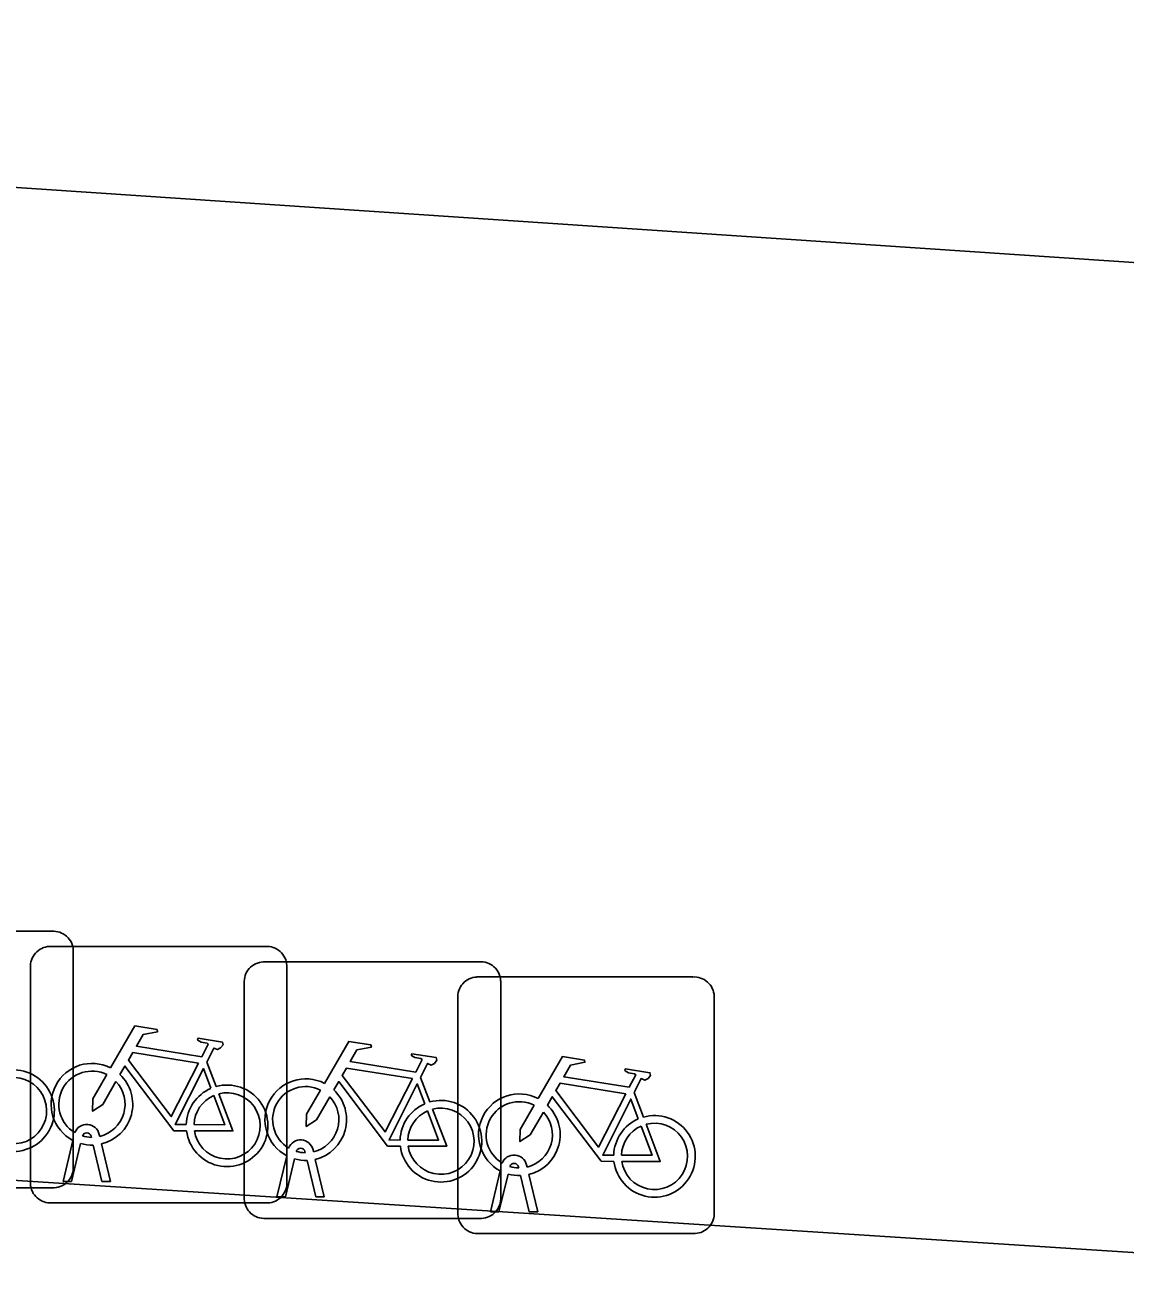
# Model space of a CAD drawing. Extents: x 161848 to 162726, y 385382 to 386521.
# Drawn here: x 162049.368 to 162053.654, y 385628.678 to 385633.517 of the extents above; entities that cross this region are included whole.
import ezdxf

# ---------------------------------------------------------------- set-up
doc = ezdxf.new("R2010")
doc.units = 0
for name, color, linetype in [('IMGEO_Fietsenrek', 7, 'Continuous'), ('IMGEO_Pand', 7, 'Continuous'), ('IMGEO_Rijbaan_lokaal_open', 7, 'Continuous'), ('IMGEO_Voetpad_open', 7, 'Continuous')]:
    doc.layers.add(name, color=color, linetype=linetype)

msp = doc.modelspace()

# ---------------------------------------------------------------- linework, layer by layer
at = {"layer": 'IMGEO_Fietsenrek'}
for p, q in [((162048.6319, 385629.9865), (162049.4728, 385629.9865)), ((162049.4728, 385629.9865), (162048.6319, 385629.9865)), ((162049.4639, 385629.9275), (162050.3048, 385629.9275)), ((162050.3048, 385629.9275), (162049.4639, 385629.9275)), ((162049.5565, 385629.9121), (162049.5565, 385629.0712)), ((162049.5565, 385629.0712), (162049.5565, 385629.9121)), ((162049.3895, 385629.0029), (162049.3895, 385629.8438)), ((162049.3895, 385629.8438), (162049.3895, 385629.0029)), ((162050.2969, 385629.8675), (162051.1378, 385629.8675)), ((162051.1378, 385629.8675), (162050.2969, 385629.8675)), ((162050.3885, 385629.8531), (162050.3885, 385629.0122)), ((162050.3885, 385629.0122), (162050.3885, 385629.8531)), ((162051.1289, 385629.8085), (162051.9698, 385629.8085)), ((162051.9698, 385629.8085), (162051.1289, 385629.8085)), ((162051.2215, 385629.7931), (162051.2215, 385628.9522)), ((162051.2215, 385628.9522), (162051.2215, 385629.7931)), ((162050.2225, 385628.9429), (162050.2225, 385629.7838)), ((162050.2225, 385629.7838), (162050.2225, 385628.9429)), ((162051.0545, 385628.8839), (162051.0545, 385629.7248)), ((162051.0545, 385629.7248), (162051.0545, 385628.8839)), ((162052.0535, 385629.7341), (162052.0535, 385628.8932)), ((162052.0535, 385628.8932), (162052.0535, 385629.7341)), ((162050.0762, 385629.4772), (162050.1125, 385629.382)), ((162050.9092, 385629.4172), (162050.9455, 385629.322)), ((162051.7412, 385629.3582), (162051.7775, 385629.263)), ((162049.5165, 385629.0123), (162049.5548, 385629.1723)), ((162049.5852, 385629.1601), (162049.5499, 385629.0123)), ((162049.6269, 385629.1839), (162049.6259, 385629.1882)), ((162049.6576, 385629.1954), (162049.6594, 385629.1875)), ((162049.668, 385629.0123), (162049.6341, 385629.154)), ((162049.6664, 385629.1583), (162049.7014, 385629.0123)), ((162050.3495, 385628.9523), (162050.3878, 385629.1123)), ((162050.4599, 385629.1239), (162050.4589, 385629.1282)), ((162050.4906, 385629.1354), (162050.4924, 385629.1275)), ((162050.4182, 385629.1001), (162050.3829, 385628.9523)), ((162050.501, 385628.9523), (162050.4671, 385629.094)), ((162050.4994, 385629.0983), (162050.5344, 385628.9523)), ((162051.2919, 385629.0649), (162051.2909, 385629.0692)), ((162051.3226, 385629.0764), (162051.3244, 385629.0685)), ((162051.1815, 385628.8933), (162051.2198, 385629.0533)), ((162051.2502, 385629.0411), (162051.2149, 385628.8933)), ((162051.333, 385628.8933), (162051.2991, 385629.035)), ((162051.3314, 385629.0393), (162051.3664, 385628.8933)), ((162049.4821, 385628.9875), (162048.6412, 385628.9875)), ((162048.6412, 385628.9875), (162049.4821, 385628.9875)), ((162049.5499, 385629.0123), (162049.5165, 385629.0123)), ((162049.7014, 385629.0123), (162049.668, 385629.0123)), ((162050.3141, 385628.9285), (162049.4732, 385628.9285)), ((162049.4732, 385628.9285), (162050.3141, 385628.9285)), ((162050.3829, 385628.9523), (162050.3495, 385628.9523)), ((162050.5344, 385628.9523), (162050.501, 385628.9523)), ((162051.2149, 385628.8933), (162051.1815, 385628.8933)), ((162051.3664, 385628.8933), (162051.333, 385628.8933)), ((162051.1471, 385628.8685), (162050.3062, 385628.8685)), ((162050.3062, 385628.8685), (162051.1471, 385628.8685)), ((162051.9791, 385628.8095), (162051.1382, 385628.8095)), ((162051.1382, 385628.8095), (162051.9791, 385628.8095))]:
    msp.add_line(p, q, dxfattribs=at)
for points in [[(162049.7021, 385629.4542), (162049.7968, 385629.6177), (162049.883, 385629.6039), (162049.8847, 385629.5952), (162049.8286, 385629.5843), (162049.8024, 385629.539), (162050.0576, 385629.4982)], [(162050.0576, 385629.4982), (162050.0826, 385629.547), (162050.0775, 385629.551), (162050.0543, 385629.5547), (162050.0416, 385629.5622), (162050.0406, 385629.5653), (162050.0428, 385629.5699), (162050.1376, 385629.5548), (162050.1399, 385629.5445), (162050.1305, 385629.5321), (162050.1181, 385629.5257), (162050.1036, 385629.5319), (162050.0762, 385629.4772)], [(162050.5351, 385629.3942), (162050.6298, 385629.5577), (162050.716, 385629.5439), (162050.7177, 385629.5352), (162050.6616, 385629.5243), (162050.6354, 385629.479), (162050.8906, 385629.4382)], [(162050.0447, 385629.473), (162049.7879, 385629.514), (162049.7712, 385629.4852), (162049.9382, 385629.2649), (162050.0447, 385629.473)], [(162050.8906, 385629.4382), (162050.9156, 385629.487), (162050.9105, 385629.491), (162050.8873, 385629.4947), (162050.8746, 385629.5022), (162050.8736, 385629.5053), (162050.8758, 385629.5099), (162050.9706, 385629.4948), (162050.9729, 385629.4845), (162050.9635, 385629.4721), (162050.9511, 385629.4657), (162050.9366, 385629.4719), (162050.9092, 385629.4172)], [(162051.3671, 385629.3352), (162051.4618, 385629.4987), (162051.548, 385629.4849), (162051.5497, 385629.4762), (162051.4936, 385629.4653), (162051.4674, 385629.42), (162051.7226, 385629.3792)], [(162049.9978, 385629.2095), (162049.9481, 385629.2096), (162049.7574, 385629.4613), (162049.7384, 385629.4285)], [(162050.0927, 385629.375), (162050.0634, 385629.4518), (162049.954, 385629.2337), (162049.9967, 385629.2336)], [(162050.8777, 385629.413), (162050.6209, 385629.454), (162050.6042, 385629.4252), (162050.7712, 385629.2049), (162050.8777, 385629.413)], [(162051.7226, 385629.3792), (162051.7476, 385629.428), (162051.7425, 385629.432), (162051.7193, 385629.4357), (162051.7066, 385629.4432), (162051.7056, 385629.4463), (162051.7078, 385629.4509), (162051.8026, 385629.4358), (162051.8049, 385629.4255), (162051.7955, 385629.4131), (162051.7831, 385629.4067), (162051.7686, 385629.4129), (162051.7412, 385629.3582)], [(162049.7228, 385629.4017), (162049.6712, 385629.3125), (162049.6313, 385629.2865), (162049.6325, 385629.334), (162049.687, 385629.4282)], [(162050.8308, 385629.1495), (162050.7811, 385629.1496), (162050.5904, 385629.4013), (162050.5714, 385629.3685)], [(162050.1232, 385629.3538), (162050.1782, 385629.2092), (162050.0281, 385629.2095)], [(162050.5558, 385629.3417), (162050.5042, 385629.2525), (162050.4643, 385629.2265), (162050.4655, 385629.274), (162050.52, 385629.3682)], [(162050.9257, 385629.315), (162050.8964, 385629.3918), (162050.787, 385629.1737), (162050.8297, 385629.1736)], [(162051.7097, 385629.354), (162051.4529, 385629.395), (162051.4362, 385629.3662), (162051.6032, 385629.1459), (162051.7097, 385629.354)], [(162050.0267, 385629.2335), (162050.1466, 385629.2333), (162050.1034, 385629.3469)], [(162051.3878, 385629.2827), (162051.3362, 385629.1935), (162051.2963, 385629.1675), (162051.2975, 385629.215), (162051.352, 385629.3092)], [(162051.6628, 385629.0905), (162051.6131, 385629.0906), (162051.4224, 385629.3423), (162051.4034, 385629.3095)], [(162051.7577, 385629.256), (162051.7284, 385629.3328), (162051.619, 385629.1147), (162051.6617, 385629.1146)], [(162050.8597, 385629.1735), (162050.9796, 385629.1733), (162050.9364, 385629.2869)], [(162050.9562, 385629.2938), (162051.0112, 385629.1492), (162050.8611, 385629.1495)], [(162051.6917, 385629.1145), (162051.8116, 385629.1143), (162051.7684, 385629.2279)], [(162051.7882, 385629.2348), (162051.8432, 385629.0902), (162051.6931, 385629.0905)]]:
    msp.add_lwpolyline(points, dxfattribs=at)
for centre, radius, start, end in [((162049.4786, 385629.9088), 0.0779, 2.4484, 94.2845), ((162049.4786, 385629.9088), 0.0779, 2.4484, 94.2845), ((162049.4672, 385629.8496), 0.0779, 92.4484, 184.2845), ((162049.4672, 385629.8496), 0.0779, 92.4484, 184.2845), ((162050.3106, 385629.8498), 0.0779, 2.4484, 94.2845), ((162050.3106, 385629.8498), 0.0779, 2.4484, 94.2845), ((162050.3002, 385629.7896), 0.0779, 92.4484, 184.2845), ((162050.3002, 385629.7896), 0.0779, 92.4484, 184.2845), ((162051.1436, 385629.7898), 0.0779, 2.4484, 94.2845), ((162051.1436, 385629.7898), 0.0779, 2.4484, 94.2845), ((162051.1322, 385629.7306), 0.0779, 92.4484, 184.2845), ((162051.1322, 385629.7306), 0.0779, 92.4484, 184.2845), ((162051.9756, 385629.7308), 0.0779, 2.4484, 94.2845), ((162051.9756, 385629.7308), 0.0779, 2.4484, 94.2845), ((162049.6291, 385629.3129), 0.159, 62.6766, 242.1369), ((162049.3237, 385629.2879), 0.159, 187.0065, 105.7708), ((162049.3237, 385629.2879), 0.129, 188.6715, 104.5883), ((162049.6291, 385629.3129), 0.129, 63.3192, 238.903), ((162049.6291, 385629.3129), 0.129, 283.6043, 43.4302), ((162049.6291, 385629.3129), 0.159, 283.5766, 46.6042), ((162050.4621, 385629.2529), 0.159, 62.6766, 242.1369), ((162050.1557, 385629.2289), 0.159, 113.3408, 178.3217), ((162050.1557, 385629.2289), 0.159, 187.0065, 105.7708), ((162050.1557, 385629.2289), 0.129, 188.6715, 104.5883), ((162050.4621, 385629.2529), 0.129, 63.3192, 238.903), ((162050.4621, 385629.2529), 0.159, 283.5766, 46.6042), ((162051.2941, 385629.1939), 0.159, 62.6766, 242.1369), ((162050.1557, 385629.2289), 0.129, 113.923, 177.9556), ((162050.4621, 385629.2529), 0.129, 283.6043, 43.4302), ((162050.9887, 385629.1689), 0.159, 113.3408, 178.3217), ((162050.9887, 385629.1689), 0.159, 187.0065, 105.7708), ((162051.2941, 385629.1939), 0.129, 63.3192, 238.903), ((162051.2941, 385629.1939), 0.159, 283.5766, 46.6042), ((162050.9887, 385629.1689), 0.129, 113.923, 177.9556), ((162050.9887, 385629.1689), 0.129, 188.6715, 104.5883), ((162051.2941, 385629.1939), 0.129, 283.6043, 43.4302), ((162051.8207, 385629.1099), 0.159, 113.3408, 178.3217), ((162051.8207, 385629.1099), 0.159, 187.0065, 105.7708), ((162049.6089, 385629.1843), 0.0499, 12.8025, 158.6934), ((162051.8207, 385629.1099), 0.129, 113.923, 177.9556), ((162051.8207, 385629.1099), 0.129, 188.6715, 104.5883), ((162049.6291, 385629.3129), 0.159, 253.9967, 271.7867), ((162049.6089, 385629.1843), 0.0174, 12.8025, 163.4502), ((162049.6291, 385629.3129), 0.129, 253.415, 269.0204), ((162050.4419, 385629.1243), 0.0499, 12.8025, 158.6934), ((162050.4419, 385629.1243), 0.0174, 12.8025, 163.4502), ((162050.4621, 385629.2529), 0.129, 253.415, 269.0204), ((162051.2739, 385629.0653), 0.0499, 12.8025, 158.6934), ((162049.4788, 385629.0654), 0.0779, 272.4484, 4.2845), ((162049.4788, 385629.0654), 0.0779, 272.4484, 4.2845), ((162050.4621, 385629.2529), 0.159, 253.9967, 271.7867), ((162051.2739, 385629.0653), 0.0174, 12.8025, 163.4502), ((162051.2941, 385629.1939), 0.129, 253.415, 269.0204), ((162051.2941, 385629.1939), 0.159, 253.9967, 271.7867), ((162049.4674, 385629.0062), 0.0779, 182.4484, 274.2845), ((162049.4674, 385629.0062), 0.0779, 182.4484, 274.2845), ((162050.3108, 385629.0064), 0.0779, 272.4484, 4.2845), ((162050.3108, 385629.0064), 0.0779, 272.4484, 4.2845), ((162050.3004, 385628.9462), 0.0779, 182.4484, 274.2845), ((162050.3004, 385628.9462), 0.0779, 182.4484, 274.2845), ((162051.1438, 385628.9464), 0.0779, 272.4484, 4.2845), ((162051.1438, 385628.9464), 0.0779, 272.4484, 4.2845), ((162051.1324, 385628.8872), 0.0779, 182.4484, 274.2845), ((162051.1324, 385628.8872), 0.0779, 182.4484, 274.2845), ((162051.9758, 385628.8874), 0.0779, 272.4484, 4.2845), ((162051.9758, 385628.8874), 0.0779, 272.4484, 4.2845)]:
    msp.add_arc(centre, radius, start, end, dxfattribs=at)
at = {"layer": 'IMGEO_Pand'}
msp.add_lwpolyline([(162110.547, 385653.275), (162111.889, 385672.456), (162110.912, 385672.522), (162058.2, 385676.103), (162034.17, 385677.885), (162032.303, 385678.023), (162032.106, 385678.037), (162032.089, 385677.79), (162029.285, 385635.956), (162044.659, 385634.952), (162044.546, 385633.206), (162101.964, 385629.344), (162102.206, 385629.327), (162102.206, 385629.243), (162108.833, 385628.78), (162109.714, 385640.396)], close=True, dxfattribs=at)
at = {"layer": 'IMGEO_Rijbaan_lokaal_open'}
msp.add_lwpolyline([(162101.971, 385625.611), (162028.926, 385630.337), (162028.532, 385624.17), (162034.529, 385623.787), (162032.666, 385595.254), (162038.406, 385594.88), (162040.269, 385623.421), (162050.597, 385622.756), (162048.733, 385594.205), (162054.943, 385593.8), (162056.808, 385622.355), (162067.144, 385621.687), (162065.28, 385593.125), (162071.227, 385592.737), (162073.093, 385621.302), (162083.384, 385620.637), (162081.518, 385592.065), (162087.578, 385591.669), (162089.444, 385620.246), (162096.199, 385619.809), (162101.588, 385619.691)], close=True, dxfattribs=at)
at = {"layer": 'IMGEO_Voetpad_open'}
msp.add_lwpolyline([(162044.546, 385633.206), (162044.659, 385634.952), (162029.285, 385635.956), (162028.926, 385630.337), (162101.971, 385625.611), (162102.206, 385629.243), (162102.206, 385629.327), (162101.964, 385629.344)], close=True, dxfattribs=at)

doc.saveas('drawing.dxf')
